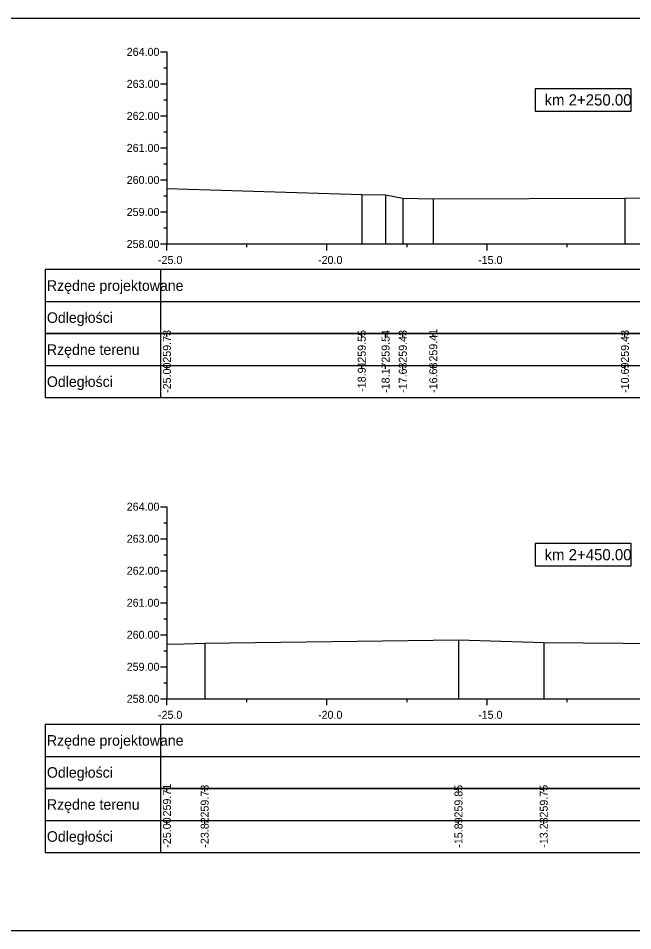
# Model space of a CAD drawing. Extents: x 6516023 to 6560129, y 5513077 to 5529206.
# Drawn here: x 6517282.62 to 6517301.81, y 5513364.27 to 5513392.77 of the extents above; entities that cross this region are included whole.
import ezdxf

# ---------------------------------------------------------------- set-up
doc = ezdxf.new("R2010")
doc.units = 0
for name, color, linetype in [('TOR_PRZEK_P-tabelka istniejace', 7, 'Continuous'), ('TOR_PRZEK_P-tabelka projektowane', 7, 'Continuous'), ('TOR_PRZEK_P-teren istniejacy', 7, 'Continuous'), ('TOR_PRZEK_P-uklad odniesienia', 7, 'Continuous'), ('TOR_RAMKI-ramka+tabelka 1', 7, 'Continuous')]:
    doc.layers.add(name, color=color, linetype=linetype)

msp = doc.modelspace()

# ---------------------------------------------------------------- linework, layer by layer
at = {"layer": 'TOR_PRZEK_P-tabelka istniejace'}
for p, q in [((6517283.463, 5513382.917), (6517283.463, 5513380.917)), ((6517287.063, 5513382.917), (6517287.063, 5513380.917)), ((6517287.263, 5513382.817), (6517287.263, 5513382.917)), ((6517293.349, 5513382.817), (6517293.349, 5513382.917)), ((6517294.094, 5513382.817), (6517294.094, 5513382.917)), ((6517294.631, 5513382.817), (6517294.631, 5513382.917)), ((6517295.583, 5513382.817), (6517295.583, 5513382.917)), ((6517301.57, 5513382.817), (6517301.57, 5513382.917)), ((6517283.463, 5513381.917), (6517337.263, 5513381.917)), ((6517287.263, 5513381.817), (6517287.263, 5513381.917)), ((6517293.349, 5513381.817), (6517293.349, 5513381.917)), ((6517294.094, 5513381.817), (6517294.094, 5513381.917)), ((6517294.631, 5513381.817), (6517294.631, 5513381.917)), ((6517295.583, 5513381.817), (6517295.583, 5513381.917)), ((6517301.57, 5513381.817), (6517301.57, 5513381.917)), ((6517283.463, 5513368.711), (6517283.463, 5513366.711)), ((6517287.063, 5513368.711), (6517287.063, 5513366.711)), ((6517287.263, 5513368.611), (6517287.263, 5513368.711)), ((6517288.442, 5513368.611), (6517288.442, 5513368.711)), ((6517296.371, 5513368.611), (6517296.371, 5513368.711)), ((6517299.034, 5513368.611), (6517299.034, 5513368.711)), ((6517283.463, 5513367.711), (6517337.263, 5513367.711)), ((6517287.263, 5513367.611), (6517287.263, 5513367.711)), ((6517288.442, 5513367.611), (6517288.442, 5513367.711)), ((6517296.371, 5513367.611), (6517296.371, 5513367.711)), ((6517299.034, 5513367.611), (6517299.034, 5513367.711))]:
    msp.add_line(p, q, dxfattribs=at)
for points in [[(6517287.263, 5513387.452), (6517287.263, 5513385.917), (6517287.263, 5513385.787), (6517287.263, 5513385.717)], [(6517293.349, 5513387.266), (6517293.349, 5513385.917), (6517293.349, 5513385.787), (6517293.349, 5513385.717)], [(6517294.094, 5513387.256), (6517294.094, 5513385.917), (6517294.094, 5513385.787), (6517294.094, 5513385.717)], [(6517294.631, 5513387.148), (6517294.631, 5513385.917), (6517294.631, 5513385.787), (6517294.631, 5513385.717)], [(6517295.583, 5513387.131), (6517295.583, 5513385.917), (6517295.583, 5513385.787), (6517295.583, 5513385.717)], [(6517301.57, 5513387.143), (6517301.57, 5513385.917), (6517301.57, 5513385.787), (6517301.57, 5513385.717)], [(6517287.263, 5513373.224), (6517287.263, 5513371.711), (6517287.263, 5513371.581), (6517287.263, 5513371.511)], [(6517288.442, 5513373.244), (6517288.442, 5513371.711), (6517288.442, 5513371.581), (6517288.442, 5513371.511)], [(6517296.371, 5513373.356), (6517296.371, 5513371.711), (6517296.371, 5513371.581), (6517296.371, 5513371.511)], [(6517299.034, 5513373.266), (6517299.034, 5513371.711), (6517299.034, 5513371.581), (6517299.034, 5513371.511)]]:
    msp.add_lwpolyline(points, dxfattribs=at)
for points in [[(6517283.463, 5513382.917), (6517283.463, 5513380.917), (6517337.263, 5513380.917), (6517337.263, 5513382.917)], [(6517283.463, 5513368.711), (6517283.463, 5513366.711), (6517337.263, 5513366.711), (6517337.263, 5513368.711)]]:
    msp.add_lwpolyline(points, close=True, dxfattribs=at)
at = {"layer": 'TOR_PRZEK_P-tabelka projektowane'}
for p, q in [((6517283.463, 5513384.917), (6517283.463, 5513382.917)), ((6517287.063, 5513384.917), (6517287.063, 5513382.917)), ((6517283.463, 5513383.917), (6517337.263, 5513383.917)), ((6517283.463, 5513370.711), (6517283.463, 5513368.711)), ((6517287.063, 5513370.711), (6517287.063, 5513368.711)), ((6517283.463, 5513369.711), (6517337.263, 5513369.711))]:
    msp.add_line(p, q, dxfattribs=at)
for points in [[(6517283.463, 5513384.917), (6517283.463, 5513382.917), (6517337.263, 5513382.917), (6517337.263, 5513384.917)], [(6517283.463, 5513370.711), (6517283.463, 5513368.711), (6517337.263, 5513368.711), (6517337.263, 5513370.711)]]:
    msp.add_lwpolyline(points, close=True, dxfattribs=at)
at = {"layer": 'TOR_PRZEK_P-teren istniejacy'}
for points in [[(6517287.263, 5513387.452), (6517293.349, 5513387.266), (6517294.094, 5513387.256), (6517294.631, 5513387.148), (6517295.583, 5513387.131), (6517301.57, 5513387.143), (6517303.122, 5513387.157)], [(6517287.263, 5513373.224), (6517287.473, 5513373.221), (6517288.442, 5513373.244), (6517296.371, 5513373.356), (6517299.034, 5513373.266), (6517302.734, 5513373.236)]]:
    msp.add_lwpolyline(points, dxfattribs=at)
at = {"layer": 'TOR_PRZEK_P-uklad odniesienia'}
for p, q in [((6517287.063, 5513391.717), (6517287.263, 5513391.717)), ((6517287.263, 5513391.717), (6517287.263, 5513385.717)), ((6517287.163, 5513391.217), (6517287.263, 5513391.217)), ((6517287.063, 5513390.717), (6517287.263, 5513390.717)), ((6517287.163, 5513390.217), (6517287.263, 5513390.217)), ((6517287.063, 5513389.717), (6517287.263, 5513389.717)), ((6517287.163, 5513389.217), (6517287.263, 5513389.217)), ((6517287.063, 5513388.717), (6517287.263, 5513388.717)), ((6517287.163, 5513388.217), (6517287.263, 5513388.217)), ((6517287.063, 5513387.717), (6517287.263, 5513387.717)), ((6517287.163, 5513387.217), (6517287.263, 5513387.217)), ((6517287.063, 5513386.717), (6517287.263, 5513386.717)), ((6517287.163, 5513386.217), (6517287.263, 5513386.217)), ((6517287.063, 5513385.717), (6517287.263, 5513385.717)), ((6517287.263, 5513385.717), (6517337.263, 5513385.717)), ((6517287.263, 5513385.517), (6517287.263, 5513385.717)), ((6517289.763, 5513385.617), (6517289.763, 5513385.717)), ((6517292.263, 5513385.517), (6517292.263, 5513385.717)), ((6517294.763, 5513385.617), (6517294.763, 5513385.717)), ((6517297.263, 5513385.517), (6517297.263, 5513385.717)), ((6517299.763, 5513385.617), (6517299.763, 5513385.717)), ((6517287.063, 5513377.511), (6517287.263, 5513377.511)), ((6517287.263, 5513377.511), (6517287.263, 5513371.511)), ((6517287.163, 5513377.011), (6517287.263, 5513377.011)), ((6517287.063, 5513376.511), (6517287.263, 5513376.511)), ((6517287.163, 5513376.011), (6517287.263, 5513376.011)), ((6517287.063, 5513375.511), (6517287.263, 5513375.511)), ((6517287.163, 5513375.011), (6517287.263, 5513375.011)), ((6517287.063, 5513374.511), (6517287.263, 5513374.511)), ((6517287.163, 5513374.011), (6517287.263, 5513374.011)), ((6517287.063, 5513373.511), (6517287.263, 5513373.511)), ((6517287.163, 5513373.011), (6517287.263, 5513373.011)), ((6517287.063, 5513372.511), (6517287.263, 5513372.511)), ((6517287.163, 5513372.011), (6517287.263, 5513372.011)), ((6517287.063, 5513371.511), (6517287.263, 5513371.511)), ((6517287.263, 5513371.511), (6517337.263, 5513371.511)), ((6517287.263, 5513371.311), (6517287.263, 5513371.511)), ((6517289.763, 5513371.411), (6517289.763, 5513371.511)), ((6517292.263, 5513371.311), (6517292.263, 5513371.511)), ((6517294.763, 5513371.411), (6517294.763, 5513371.511)), ((6517297.263, 5513371.311), (6517297.263, 5513371.511)), ((6517299.763, 5513371.411), (6517299.763, 5513371.511))]:
    msp.add_line(p, q, dxfattribs=at)
for points in [[(6517301.763, 5513390.567), (6517298.763, 5513390.567), (6517298.763, 5513389.867), (6517301.763, 5513389.867)], [(6517301.763, 5513376.361), (6517298.763, 5513376.361), (6517298.763, 5513375.661), (6517301.763, 5513375.661)]]:
    msp.add_lwpolyline(points, close=True, dxfattribs=at)
at = {"layer": 'TOR_RAMKI-ramka+tabelka 1'}
msp.add_lwpolyline([(6517109.813, 5513392.767), (6517357.313, 5513392.767), (6517357.313, 5513364.267), (6517109.813, 5513364.267)], close=True, dxfattribs=at)

# ---------------------------------------------------------------- texts
at = {"layer": 'TOR_PRZEK_P-tabelka istniejace'}
for s, p in [('259.73', (6517287.388, 5513382.008)), ('259.55', (6517293.474, 5513382.008)), ('259.54', (6517294.219, 5513382.009)), ('259.43', (6517294.756, 5513382.008)), ('259.41', (6517295.708, 5513382.043)), ('259.43', (6517301.695, 5513382.008)), ('-18.91', (6517293.474, 5513381.099)), ('-25.00', (6517287.388, 5513381.065)), ('-18.17', (6517294.219, 5513381.065)), ('-17.63', (6517294.756, 5513381.065)), ('-16.68', (6517295.708, 5513381.064)), ('-10.69', (6517301.695, 5513381.065)), ('259.71', (6517287.388, 5513367.837)), ('259.73', (6517288.567, 5513367.803)), ('259.85', (6517296.496, 5513367.802)), ('259.75', (6517299.159, 5513367.802)), ('-25.00', (6517287.388, 5513366.859)), ('-23.82', (6517288.567, 5513366.861)), ('-15.89', (6517296.496, 5513366.859)), ('-13.23', (6517299.159, 5513366.859))]:
    msp.add_text(s, height=0.25, rotation=90, dxfattribs=at).set_placement(p)
for s, p in [('Rzędne terenu', (6517283.513, 5513382.252)), ('Odległości', (6517283.513, 5513381.252)), ('Rzędne terenu', (6517283.513, 5513368.046)), ('Odległości', (6517283.513, 5513367.046))]:
    msp.add_text(s, height=0.33, dxfattribs=at).set_placement(p)
at = {"layer": 'TOR_PRZEK_P-tabelka projektowane'}
for s, p in [('Rzędne projektowane', (6517283.513, 5513384.252)), ('Odległości', (6517283.513, 5513383.252)), ('Rzędne projektowane', (6517283.513, 5513370.046)), ('Odległości', (6517283.513, 5513369.046))]:
    msp.add_text(s, height=0.33, dxfattribs=at).set_placement(p)
at = {"layer": 'TOR_PRZEK_P-uklad odniesienia'}
for s, height, p in [('264.00', 0.25, (6517286.006, 5513391.592)), ('263.00', 0.25, (6517286.006, 5513390.592)), ('km 2+250.00', 0.35, (6517299.058, 5513390.042)), ('262.00', 0.25, (6517286.006, 5513389.592)), ('261.00', 0.25, (6517286.006, 5513388.592)), ('260.00', 0.25, (6517286.006, 5513387.592)), ('259.00', 0.25, (6517286.006, 5513386.592)), ('258.00', 0.25, (6517286.006, 5513385.592)), ('-', 0.0001, (6517287.263, 5513385.717)), ('-25.0', 0.25, (6517286.983, 5513385.092)), ('-20.0', 0.25, (6517291.983, 5513385.092)), ('-15.0', 0.25, (6517296.983, 5513385.092)), ('264.00', 0.25, (6517286.006, 5513377.386)), ('263.00', 0.25, (6517286.006, 5513376.386)), ('km 2+450.00', 0.35, (6517299.058, 5513375.836)), ('262.00', 0.25, (6517286.006, 5513375.386)), ('261.00', 0.25, (6517286.006, 5513374.386)), ('260.00', 0.25, (6517286.006, 5513373.386)), ('259.00', 0.25, (6517286.006, 5513372.386)), ('258.00', 0.25, (6517286.006, 5513371.386)), ('-', 0.0001, (6517287.263, 5513371.511)), ('-25.0', 0.25, (6517286.983, 5513370.886)), ('-20.0', 0.25, (6517291.983, 5513370.886)), ('-15.0', 0.25, (6517296.983, 5513370.886))]:
    msp.add_text(s, height=height, dxfattribs=at).set_placement(p)

doc.saveas('drawing.dxf')
